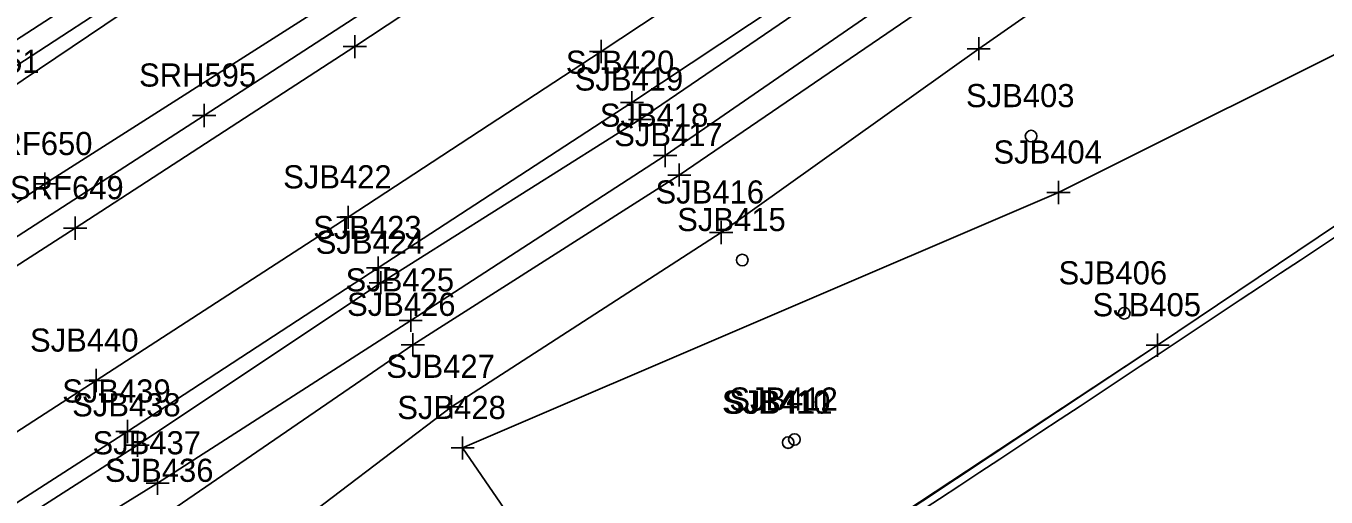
# Model space of a CAD drawing. Extents: x 941041 to 969446, y 397014 to 416764.
# Drawn here: x 950479.3 to 950703.8, y 402209.8 to 402291.3 of the extents above; entities that cross this region are included whole.
import ezdxf

# ---------------------------------------------------------------- set-up
doc = ezdxf.new("R2010")
doc.units = 0
for name, color, linetype in [('SURVEY - CENTERLINE - Preliminary', 7, 'Continuous'), ('SURVEY - DTM - Breaklines', 7, 'Continuous'), ('SURVEY - DTM - Breaklines - Points - Locators', 7, 'Continuous'), ('SURVEY - DTM - Breaklines - Points - Numbers', 7, 'Continuous'), ('SURVEY - DTM - Spot Points - Locators', 7, 'Continuous'), ('SURVEY - DTM - Spot Points - Point Numbers', 7, 'Continuous'), ('SURVEY - DTM GRAPHICS - Boundary Line', 7, 'Continuous'), ('SURVEY - NON-TRANSPORTATION - Features', 7, 'Continuous'), ('SURVEY - NON-TRANSPORTATION - Features - Points - Locators', 7, 'Continuous'), ('SURVEY - NON-TRANSPORTATION - Features - Points - Numbers', 7, 'Continuous'), ('SURVEY - PROPERTY - ROW Lines', 7, 'Continuous'), ('SURVEY - TRANSPORTATION - Features', 7, 'Continuous'), ('SURVEY - TRANSPORTATION - Features - Points - Locators', 7, 'Continuous'), ('SURVEY - TRANSPORTATION - Features - Points - Numbers', 7, 'Continuous'), ('SURVEY - TRANSPORTATION - Roads', 7, 'Continuous'), ('SURVEY - TRANSPORTATION - Roads - Points - Locators', 7, 'Continuous'), ('SURVEY - TRANSPORTATION - Roads - Points - Numbers', 7, 'Continuous'), ('SURVEY - VEGETATION - Features - Points - Locators', 7, 'Continuous'), ('SURVEY - VEGETATION - Features - Points - Numbers', 7, 'Continuous'), ('SURVEY - VEGETATION - Features with Text', 7, 'Continuous')]:
    doc.layers.add(name, color=color, linetype=linetype)

msp = doc.modelspace()

# ---------------------------------------------------------------- linework, layer by layer
at = {"layer": 'SURVEY - CENTERLINE - Preliminary'}
msp.add_arc((941043.59, 416761.87), 17280, 288.461371, 305.045557, dxfattribs=at)
msp.add_arc((941043.59, 416761.87), 17280, 288.461371, 305.045557, dxfattribs=at)
msp.add_arc((941043.59, 416761.87), 17280, 288.461371, 305.045557, dxfattribs=at)
msp.add_arc((941043.59, 416761.87), 17280, 288.461371, 305.045557, dxfattribs=at)
at = {"layer": 'SURVEY - DTM - Breaklines'}
for points in [[(951152.5, 402631.02), (951108.6, 402604.18), (951066.61, 402581.14), (951013.4, 402547.54), (950968.11, 402519.3), (950921.79, 402488.61), (950877.14, 402461.14), (950829.42, 402428.48), (950786.11, 402401.33), (950730.07, 402363.37), (950688.29, 402336.96), (950634.86, 402300.1), (950589.68, 402268.86), (950545.74, 402240.39), (950502.04, 402212.23), (950456.16, 402183.9), (950406.8, 402152.68), (950358.57, 402121.14)], [(951158.91, 402626.39), (951110.6, 402601.22), (951068.26, 402577.11), (951016.8, 402543.55), (950970.73, 402514.41), (950923.44, 402484.17), (950880.95, 402457.72), (950830.92, 402425.21), (950788.5, 402397.27), (950732.24, 402360.93), (950690.66, 402331.94), (950637.75, 402296.72), (950592.13, 402265.5), (950546.1, 402236.16), (950504.3, 402207.47), (950458.94, 402178.89), (950409.79, 402147.02), (950361.17, 402116.28)], [(951158.86, 402619.36), (951113.54, 402594.8), (951069.19, 402568.77), (951019.39, 402536.46), (950972.54, 402509.07), (950927.06, 402479.55), (950884.46, 402451.13), (950834.42, 402418.88), (950790.94, 402391.98), (950735.9, 402356.43), (950695.35, 402323.36), (950643.84, 402287.35), (950599.37, 402255.58), (950552.78, 402225.45), (950511.59, 402194.12), (950467.23, 402165.65), (950418.65, 402131.83), (950368.95, 402103.84)], [(950954.22, 402602.88), (950907.42, 402570.91), (950858.97, 402534.82), (950816.52, 402506.22), (950767.56, 402472.61), (950719.62, 402441.34), (950668.54, 402407.77), (950621.37, 402377.17), (950570.03, 402342.08), (950523.93, 402312.47), (950473.09, 402278.16), (950424.4, 402247.92), (950373.45, 402212.11), (950327.09, 402183.89), (950286.09, 402156.44)], [(950902.47, 402579.09), (950854.68, 402542.03), (950811.07, 402513.48), (950764.1, 402477.99), (950716.67, 402446.8), (950664.75, 402413.03), (950617.71, 402382.75), (950566.59, 402348.2), (950521.12, 402317.12), (950469.29, 402283.44), (950422.14, 402251.97), (950370.75, 402216.71), (950324.67, 402188.02), (950284.11, 402159.82)]]:
    msp.add_lwpolyline(points, dxfattribs=at)
at = {"layer": 'SURVEY - DTM - Breaklines - Points - Locators'}
for p, q in [((950643.84, 402289.35), (950643.84, 402285.35)), ((950645.84, 402287.35), (950641.84, 402287.35)), ((950589.68, 402270.86), (950589.68, 402266.86)), ((950591.68, 402268.86), (950587.68, 402268.86)), ((950592.13, 402267.5), (950592.13, 402263.5)), ((950594.13, 402265.5), (950590.13, 402265.5)), ((950599.37, 402257.58), (950599.37, 402253.58)), ((950601.37, 402255.58), (950597.37, 402255.58)), ((950547.74, 402240.39), (950543.74, 402240.39)), ((950545.74, 402242.39), (950545.74, 402238.39)), ((950546.1, 402238.16), (950546.1, 402234.16)), ((950548.1, 402236.16), (950544.1, 402236.16)), ((950552.78, 402227.45), (950552.78, 402223.45)), ((950554.78, 402225.45), (950550.78, 402225.45)), ((950502.04, 402214.23), (950502.04, 402210.23)), ((950504.04, 402212.23), (950500.04, 402212.23))]:
    msp.add_line(p, q, dxfattribs=at)
at = {"layer": 'SURVEY - DTM - Spot Points - Locators'}
for centre in [(950652.88, 402272.24), (950603.01, 402250.82), (950668.98, 402241.61), (950610.92, 402219.27), (950610.93, 402219.25), (950612.01, 402219.79)]:
    msp.add_circle(centre, 1, dxfattribs=at)
at = {"layer": 'SURVEY - DTM GRAPHICS - Boundary Line'}
msp.add_lwpolyline([(950447.34, 402088), (950495.74, 402118.67), (950541.75, 402148.66), (950588.04, 402178.52), (950674.73, 402236.09), (950733.71, 402275.8), (950763.08, 402295.47), (950825.29, 402337.84), (950825.43, 402337.84), (950874.62, 402371.28), (950921.17, 402403.39), (950960.76, 402430.84)], dxfattribs=at)
at = {"layer": 'SURVEY - NON-TRANSPORTATION - Features'}
msp.add_lwpolyline([(951119.87, 402541.66), (951096.62, 402525.45), (951052.24, 402494.52), (951007.05, 402462.77), (950960.76, 402430.84), (950921.17, 402403.39), (950874.62, 402371.28), (950825.43, 402337.84), (950763.08, 402295.47), (950733.71, 402275.8), (950674.73, 402236.09), (950608.89, 402192.64), (950588.04, 402178.52), (950541.75, 402148.66), (950495.74, 402118.67), (950447.34, 402088), (950397.39, 402056.13)], dxfattribs=at)
msp.add_lwpolyline([(951119.87, 402541.66), (951096.62, 402525.45), (951052.24, 402494.52), (951007.05, 402462.77), (950960.76, 402430.84), (950921.17, 402403.39), (950874.62, 402371.28), (950825.43, 402337.84), (950763.08, 402295.47), (950733.71, 402275.8), (950674.73, 402236.09), (950608.89, 402192.64), (950588.04, 402178.52), (950541.75, 402148.66), (950495.74, 402118.67), (950447.34, 402088), (950397.39, 402056.13)], dxfattribs=at)
at = {"layer": 'SURVEY - NON-TRANSPORTATION - Features - Points - Locators'}
for p, q in [((950674.73, 402238.09), (950674.73, 402234.09)), ((950676.73, 402236.09), (950672.73, 402236.09))]:
    msp.add_line(p, q, dxfattribs=at)
at = {"layer": 'SURVEY - PROPERTY - ROW Lines'}
msp.add_arc((941043.59, 416761.87), 17430, 303.299048, 305.045557, dxfattribs=at)
at = {"layer": 'SURVEY - TRANSPORTATION - Features'}
for points in [[(951277.47, 402695.38), (951229.93, 402676.01), (951182.94, 402653.47), (951149.42, 402637.26), (951104.36, 402612.66), (951061.62, 402587.4), (951008.79, 402554.6), (950963.63, 402525.34), (950917.31, 402495.02), (950873.37, 402466.44), (950824.39, 402434.67), (950781.46, 402406.46), (950725.98, 402369.8), (950683.44, 402341.18), (950630.92, 402306.31), (950585.33, 402275.11), (950540.58, 402246.89), (950498.56, 402218.79), (950452.91, 402189.54), (950403.9, 402158.05), (950354.41, 402126.88)], [(950965.73, 402588.73), (950917.42, 402555.24), (950868.31, 402521.46), (950826.01, 402492.51), (950776.89, 402458.87), (950729.25, 402426.48), (950680.83, 402394.64), (950629.92, 402359.73), (950580.8, 402327.44), (950532.74, 402296.03), (950482.58, 402263.96), (950433.16, 402230.96), (950381.75, 402199.48), (950334.88, 402167.82), (950296.17, 402143.53)]]:
    msp.add_lwpolyline(points, dxfattribs=at)
at = {"layer": 'SURVEY - TRANSPORTATION - Features - Points - Locators'}
for p, q in [((950585.33, 402277.11), (950585.33, 402273.11)), ((950587.33, 402275.11), (950583.33, 402275.11)), ((950482.58, 402265.96), (950482.58, 402261.96)), ((950484.58, 402263.96), (950480.58, 402263.96)), ((950540.58, 402248.89), (950540.58, 402244.89)), ((950542.58, 402246.89), (950538.58, 402246.89)), ((950498.56, 402220.79), (950498.56, 402216.79)), ((950500.56, 402218.79), (950496.56, 402218.79))]:
    msp.add_line(p, q, dxfattribs=at)
at = {"layer": 'SURVEY - TRANSPORTATION - Roads'}
for points in [[(951275.49, 402697.96), (951229.31, 402678.15), (951181.44, 402656.91), (951181.74, 402656.94), (951148.26, 402640.38), (951102.14, 402615.54), (951058.64, 402589.79), (951006.93, 402557.14), (950961.95, 402527.72), (950915.55, 402497.09), (950871.98, 402468.58), (950823.25, 402436.78), (950779.92, 402408.15), (950724.88, 402372.06), (950681.7, 402343.42), (950629.67, 402308.48), (950583.95, 402278.02), (950540.12, 402249.45), (950496.82, 402221.18), (950451.35, 402191.92), (950402.08, 402160.33), (950352.8, 402129.06)], [(950997.25, 402605.16), (950947.61, 402570.96), (950897.79, 402536.23), (950849.92, 402503.18), (950805.59, 402472.75), (950751.56, 402436.24), (950704.62, 402404.81), (950656.44, 402372.58), (950608.89, 402340.78), (950558.63, 402307.4), (950510.07, 402275.8), (950457.34, 402241.68), (950409.69, 402210.98), (950359.93, 402179.15), (950311.91, 402148.62), (950299.02, 402140.42)], [(950970.87, 402581.82), (950921.09, 402547.35), (950873.74, 402514.79), (950830.15, 402484.8), (950782.66, 402452.28), (950732.84, 402418.63), (950686.23, 402387.4), (950633.71, 402352.35), (950586.01, 402320.76), (950536.08, 402287.71), (950487.8, 402256.33), (950435.96, 402222.89), (950387.14, 402191.82), (950338.23, 402160.65), (950300.22, 402136.48)], [(950764.72, 402410.43), (950719.52, 402380.69), (950676.18, 402351.75), (950623.85, 402316.82), (950578.64, 402286.86), (950534.96, 402258.2), (950491.41, 402229.98), (950446.01, 402200.6), (950395.93, 402168.42), (950348.14, 402138.27)]]:
    msp.add_lwpolyline(points, dxfattribs=at)
at = {"layer": 'SURVEY - TRANSPORTATION - Roads - Points - Locators'}
for p, q in [((950536.08, 402289.71), (950536.08, 402285.71)), ((950538.08, 402287.71), (950534.08, 402287.71)), ((950578.64, 402288.86), (950578.64, 402284.86)), ((950580.64, 402286.86), (950576.64, 402286.86)), ((950583.95, 402280.02), (950583.95, 402276.02)), ((950510.07, 402277.8), (950510.07, 402273.8)), ((950585.95, 402278.02), (950581.95, 402278.02)), ((950512.07, 402275.8), (950508.07, 402275.8)), ((950487.8, 402258.33), (950487.8, 402254.33)), ((950534.96, 402260.2), (950534.96, 402256.2)), ((950489.8, 402256.33), (950485.8, 402256.33)), ((950536.96, 402258.2), (950532.96, 402258.2)), ((950542.12, 402249.45), (950538.12, 402249.45)), ((950540.12, 402251.45), (950540.12, 402247.45)), ((950491.41, 402231.98), (950491.41, 402227.98)), ((950493.41, 402229.98), (950489.41, 402229.98)), ((950496.82, 402223.18), (950496.82, 402219.18)), ((950498.82, 402221.18), (950494.82, 402221.18))]:
    msp.add_line(p, q, dxfattribs=at)
at = {"layer": 'SURVEY - VEGETATION - Features - Points - Locators'}
for p, q in [((950657.62, 402264.49), (950657.62, 402260.49)), ((950659.62, 402262.49), (950655.62, 402262.49)), ((950554.71, 402220.33), (950554.71, 402216.33)), ((950556.71, 402218.33), (950552.71, 402218.33))]:
    msp.add_line(p, q, dxfattribs=at)
at = {"layer": 'SURVEY - VEGETATION - Features with Text'}
msp.add_lwpolyline([(950674.23, 402183.52), (950568.46, 402198.32), (950554.71, 402218.33), (950657.62, 402262.49), (950716.48, 402291.96), (950764.93, 402316.12), (950802.92, 402337.42), (950887.23, 402321.06)], dxfattribs=at)

# ---------------------------------------------------------------- texts
at = {"layer": 'SURVEY - DTM - Breaklines - Points - Numbers'}
for s, p in [('SRF651', (950462.01, 402283.16)), ('SJB418', (950578.4, 402273.86)), ('SJB417', (950580.89, 402270.5)), ('SJB416', (950588.02, 402260.58)), ('SJB425', (950534.5, 402245.39)), ('SJB426', (950534.75, 402241.16)), ('SJB427', (950541.54, 402230.45)), ('SJB437', (950490.8, 402217.23)), ('SJB436', (950492.95, 402212.47))]:
    msp.add_text(s, height=4, dxfattribs=at).set_placement(p)
at = {"layer": 'SURVEY - DTM - Spot Points - Point Numbers'}
for s, p in [('SJB403', (950641.64, 402277.24)), ('SJB415', (950591.77, 402255.82)), ('SJB406', (950657.63, 402246.61)), ('SJB410', (950599.5, 402224.27)), ('SJB411', (950599.85, 402224.25)), ('SJB412', (950600.77, 402224.79))]:
    msp.add_text(s, height=4, dxfattribs=at).set_placement(p)
at = {"layer": 'SURVEY - NON-TRANSPORTATION - Features - Points - Numbers'}
msp.add_text('SJB405', height=4, dxfattribs=at).set_placement((950663.49, 402241.09))
at = {"layer": 'SURVEY - TRANSPORTATION - Features - Points - Numbers'}
for s, p in [('SJB419', (950574.07, 402280.11)), ('SRF650', (950471.16, 402268.96)), ('SJB424', (950529.34, 402251.89)), ('SJB438', (950487.28, 402223.79))]:
    msp.add_text(s, height=4, dxfattribs=at).set_placement(p)
at = {"layer": 'SURVEY - TRANSPORTATION - Roads - Points - Numbers'}
for s, p in [('SJB420', (950572.53, 402283.02)), ('SRH595', (950498.83, 402280.8)), ('SJB422', (950523.72, 402263.2)), ('SRF649', (950476.55, 402261.33)), ('SJB423', (950528.89, 402254.45)), ('SJB440', (950480, 402234.98)), ('SJB439', (950485.56, 402226.18))]:
    msp.add_text(s, height=4, dxfattribs=at).set_placement(p)
at = {"layer": 'SURVEY - VEGETATION - Features - Points - Numbers'}
for s, p in [('SJB404', (950646.38, 402267.49)), ('SJB428', (950543.43, 402223.33))]:
    msp.add_text(s, height=4, dxfattribs=at).set_placement(p)

doc.saveas('drawing.dxf')
